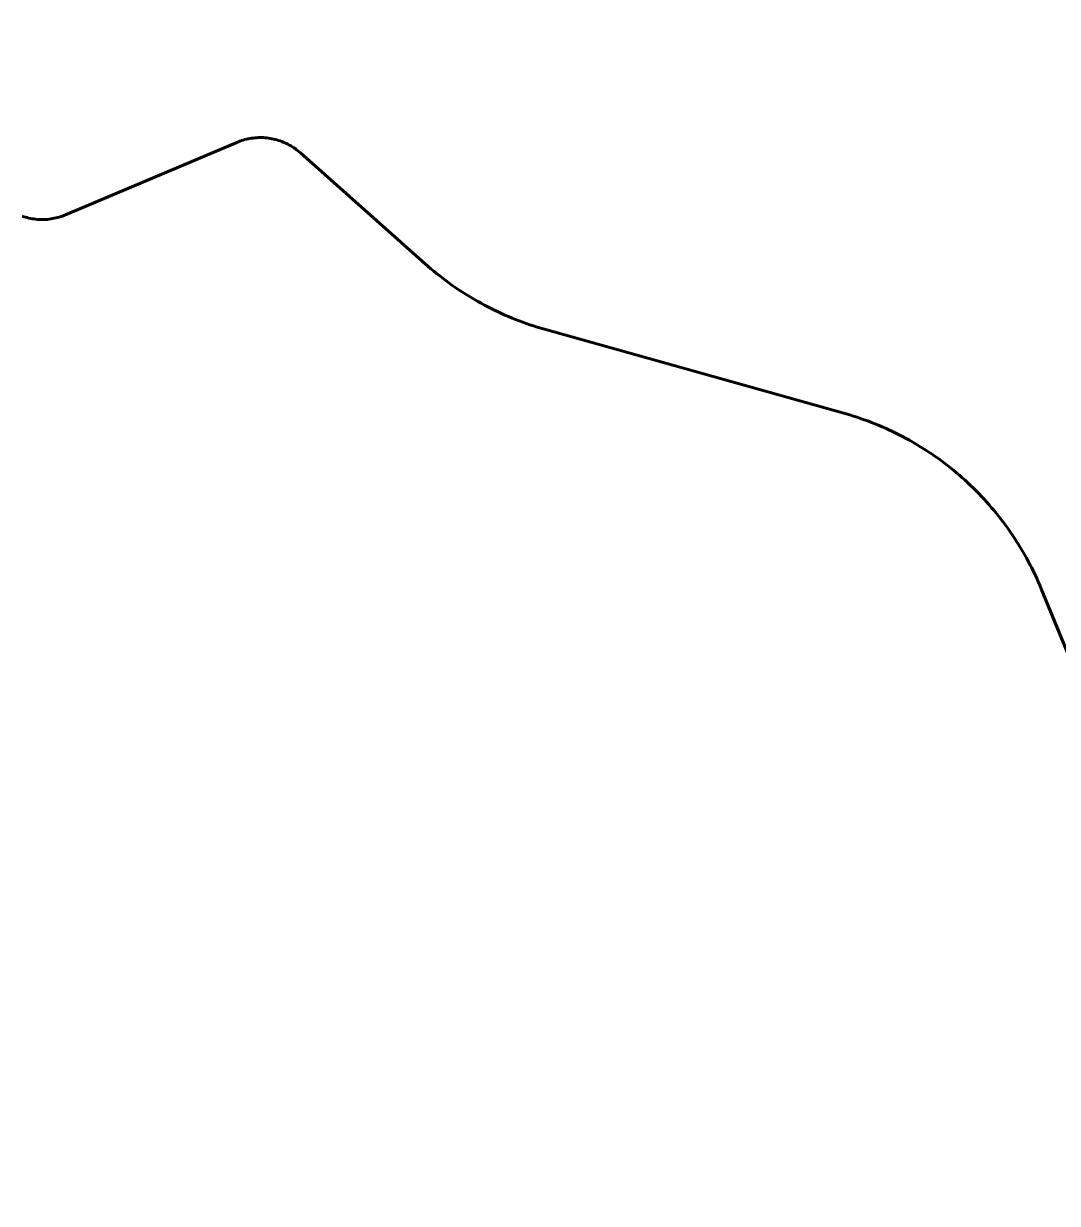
# Model space of a CAD drawing. Extents: x -1643653 to 4543381, y 1624270 to 13878484.
# Drawn here: x 666598 to 668310, y 8952735 to 8954689 of the extents above; entities that cross this region are included whole.
import ezdxf

# ---------------------------------------------------------------- set-up
doc = ezdxf.new("R2010")
doc.units = 0
doc.header["$LTSCALE"] = 200
for name, color, linetype, lineweight in [('1', 7, 'Continuous', 13), ('24', 7, 'Continuous', 25), ('27', 7, 'Continuous', 53), ('28', 7, 'Continuous', 53), ('53', 7, 'Continuous', 106), ('60', 7, 'Continuous', 53)]:
    doc.layers.add(name, color=color, linetype=linetype, lineweight=lineweight)

msp = doc.modelspace()

# ---------------------------------------------------------------- linework, layer by layer
at = {"layer": '1', "lineweight": 25}
msp.add_spline([(814781, 9009175.5), (814787.2, 9009173.4), (814796.9, 9009173.4), (814799.4, 9009172.4), (814805.1, 9009174.5), (814805.6, 9009176.5), (814811.7, 9009179.5), (814811.7, 9009179.5), (814801.5, 9009181), (814790.7, 9009181.5), (814784.1, 9009183.1), (814777.4, 9009185.1), (814778.4, 9009175.5)], degree=3, dxfattribs=at)
at = {"layer": '24'}
msp.add_spline([(665209.5, 8949437.1), (665261.8, 8949907.3), (665888.8, 8950560.5), (666750.9, 8951187.5), (667665.3, 8951814.5), (668344.5, 8952363.1), (668788.7, 8952911.7), (669180.6, 8953564.9), (669154.4, 8954270.2), (669755.3, 8954662.1), (670486.8, 8955027.9), (671218.3, 8955785.5), (671166.1, 8956360.3), (671531.8, 8956726), (671479.6, 8956987.3), (670957.1, 8957405.3), (670695.8, 8957849.4), (671139.9, 8958502.5), (671845.3, 8959207.9), (672394, 8958789.9), (673047.1, 8959234), (673465.1, 8959834.9), (673177.7, 8960461.9), (673987.6, 8960749.3), (675163.2, 8960879.9), (676103.7, 8960906.1), (677253.2, 8961428.6), (677697.4, 8961559.2), (678115.4, 8962133.9), (678611.8, 8962369.1), (678820.8, 8962919.9), (679291, 8963704.1), (679918, 8964226.8), (679944.1, 8964697.3), (679709, 8965272.3), (679291, 8966004.2), (678115.4, 8966945.2)], degree=3, dxfattribs=at)
at = {"layer": '27'}
for points in [[(667052.4, 8954478.2), (667050.2, 8954479.9), (667047.9, 8954481.6), (667045.6, 8954483.2), (667043.2, 8954484.7), (667040.8, 8954486.2), (667038.3, 8954487.6), (667035.8, 8954488.9), (667033.3, 8954490.2), (667030.7, 8954491.3), (667028.1, 8954492.5), (667025.5, 8954493.5), (667022.8, 8954494.5), (667020.1, 8954495.3), (667017.4, 8954496.1), (667014.7, 8954496.9), (667011.9, 8954497.5), (667009.2, 8954498.1), (667006.4, 8954498.6), (667003.6, 8954499), (667000.8, 8954499.3), (666997.9, 8954499.6), (666995.1, 8954499.8), (666992.3, 8954499.9), (666989.5, 8954499.9), (666986.6, 8954499.8), (666983.8, 8954499.7), (666981, 8954499.5), (666978.2, 8954499.2), (666975.4, 8954498.8), (666972.6, 8954498.3), (666969.8, 8954497.8), (666967.1, 8954497.2), (666964.3, 8954496.5), (666961.6, 8954495.7), (666958.9, 8954494.9), (666956.2, 8954493.9), (666953.6, 8954492.9), (666951.3, 8954492), (666667.3, 8954372), (666664.7, 8954371), (666662.1, 8954370), (666659.4, 8954369.1), (666656.7, 8954368.2), (666654, 8954367.5), (666651.2, 8954366.8), (666648.5, 8954366.2), (666645.7, 8954365.7), (666642.9, 8954365.2), (666640.1, 8954364.8), (666637.3, 8954364.5), (666634.5, 8954364.3), (666631.6, 8954364.2), (666628.8, 8954364.2), (666626, 8954364.2), (666623.1, 8954364.3), (666620.3, 8954364.5), (666617.5, 8954364.8), (666614.7, 8954365.1), (666611.9, 8954365.5), (666609.1, 8954366), (666606.3, 8954366.6), (666603.6, 8954367.3), (666600.9, 8954368), (666598.2, 8954368.8), (666595.5, 8954369.7)], [(666595.5, 8954369.7), (666598.2, 8954368.8), (666600.9, 8954368), (666603.6, 8954367.3), (666606.3, 8954366.6), (666609.1, 8954366), (666611.9, 8954365.5), (666614.7, 8954365.1), (666617.5, 8954364.8), (666620.3, 8954364.5), (666623.1, 8954364.3), (666626, 8954364.2), (666628.8, 8954364.2), (666631.6, 8954364.2), (666634.5, 8954364.3), (666637.3, 8954364.5), (666640.1, 8954364.8), (666642.9, 8954365.2), (666645.7, 8954365.7), (666648.5, 8954366.2), (666651.2, 8954366.8), (666654, 8954367.5), (666656.7, 8954368.2), (666659.4, 8954369.1), (666662.1, 8954370), (666664.7, 8954371), (666667.3, 8954372), (666951.3, 8954492), (666953.6, 8954492.9), (666956.2, 8954493.9), (666958.9, 8954494.9), (666961.6, 8954495.7), (666964.3, 8954496.5), (666967.1, 8954497.2), (666969.8, 8954497.8), (666972.6, 8954498.3), (666975.4, 8954498.8), (666978.2, 8954499.2), (666981, 8954499.5), (666983.8, 8954499.7), (666986.6, 8954499.8), (666989.5, 8954499.9), (666992.3, 8954499.9), (666995.1, 8954499.8), (666997.9, 8954499.6), (667000.8, 8954499.3), (667003.6, 8954499), (667006.4, 8954498.6), (667009.2, 8954498.1), (667011.9, 8954497.5), (667014.7, 8954496.9), (667017.4, 8954496.1), (667020.1, 8954495.3), (667022.8, 8954494.5), (667025.5, 8954493.5), (667028.1, 8954492.5), (667030.7, 8954491.3), (667033.3, 8954490.2), (667035.8, 8954488.9), (667038.3, 8954487.6), (667040.8, 8954486.2), (667043.2, 8954484.7), (667045.6, 8954483.2), (667047.9, 8954481.6), (667050.2, 8954479.9), (667052.4, 8954478.2)], [(668249.5, 8953820.3), (668246.2, 8953825.7), (668242.8, 8953831.1), (668239.4, 8953836.4), (668235.9, 8953841.6), (668232.3, 8953846.9), (668228.7, 8953852), (668225, 8953857.2), (668221.2, 8953862.2), (668217.4, 8953867.3), (668213.5, 8953872.3), (668209.6, 8953877.2), (668205.6, 8953882.1), (668201.5, 8953886.9), (668197.3, 8953891.7), (668193.1, 8953896.4), (668188.9, 8953901.1), (668184.6, 8953905.7), (668180.2, 8953910.3), (668175.8, 8953914.8), (668171.3, 8953919.3), (668166.7, 8953923.7), (668162.1, 8953928), (668157.5, 8953932.3), (668152.8, 8953936.5), (668148, 8953940.7), (668143.2, 8953944.8), (668138.3, 8953948.8), (668133.4, 8953952.8), (668128.4, 8953956.7), (668123.4, 8953960.6), (668118.3, 8953964.3), (668113.2, 8953968.1), (668108.1, 8953971.7), (668102.9, 8953975.3), (668097.6, 8953978.8), (668092.3, 8953982.3), (668087, 8953985.7), (668081.6, 8953989), (668076.2, 8953992.3), (668070.7, 8953995.5), (668065.2, 8953998.6), (668059.7, 8954001.6), (668054.1, 8954004.6), (668048.5, 8954007.5), (668042.8, 8954010.4), (668037.2, 8954013.1), (668031.4, 8954015.8), (668025.7, 8954018.5), (668019.9, 8954021), (668014.1, 8954023.5), (668008.2, 8954025.9), (668002.3, 8954028.2), (667996.4, 8954030.5), (667990.5, 8954032.6), (667984.5, 8954034.7), (667978.5, 8954036.8), (667972.5, 8954038.7), (667966.5, 8954040.6), (667960.4, 8954042.4), (667956.4, 8954043.5), (667460.8, 8954182.6), (667454.7, 8954184.3), (667448.7, 8954186.1), (667442.6, 8954188), (667436.6, 8954190), (667430.6, 8954192.1), (667424.7, 8954194.2), (667418.7, 8954196.4), (667412.8, 8954198.7), (667407, 8954201), (667401.1, 8954203.5), (667395.3, 8954206), (667389.5, 8954208.5), (667383.8, 8954211.2), (667378.1, 8954213.9), (667372.4, 8954216.7), (667366.8, 8954219.6), (667361.2, 8954222.5), (667355.6, 8954225.5), (667350.1, 8954228.6), (667344.6, 8954231.7), (667339.1, 8954234.9), (667333.7, 8954238.2), (667328.4, 8954241.5), (667323.1, 8954245), (667317.8, 8954248.4), (667312.5, 8954252), (667307.3, 8954255.6), (667302.2, 8954259.3), (667297.1, 8954263), (667292.1, 8954266.8), (667287.1, 8954270.7), (667282.1, 8954274.7), (667277.2, 8954278.7), (667272.4, 8954282.7), (667267.6, 8954286.8), (667263.3, 8954290.6), (667056.8, 8954474.6), (667054.6, 8954476.4), (667052.4, 8954478.2)], [(667052.4, 8954478.2), (667054.6, 8954476.4), (667056.8, 8954474.6), (667263.3, 8954290.6), (667267.6, 8954286.8), (667272.4, 8954282.7), (667277.2, 8954278.7), (667282.1, 8954274.7), (667287.1, 8954270.7), (667292.1, 8954266.8), (667297.1, 8954263), (667302.2, 8954259.3), (667307.3, 8954255.6), (667312.5, 8954252), (667317.8, 8954248.4), (667323.1, 8954245), (667328.4, 8954241.5), (667333.7, 8954238.2), (667339.1, 8954234.9), (667344.6, 8954231.7), (667350.1, 8954228.6), (667355.6, 8954225.5), (667361.2, 8954222.5), (667366.8, 8954219.6), (667372.4, 8954216.7), (667378.1, 8954213.9), (667383.8, 8954211.2), (667389.5, 8954208.5), (667395.3, 8954206), (667401.1, 8954203.5), (667407, 8954201), (667412.8, 8954198.7), (667418.7, 8954196.4), (667424.7, 8954194.2), (667430.6, 8954192.1), (667436.6, 8954190), (667442.6, 8954188), (667448.7, 8954186.1), (667454.7, 8954184.3), (667460.8, 8954182.6), (667956.4, 8954043.5), (667960.4, 8954042.4), (667966.5, 8954040.6), (667972.5, 8954038.7), (667978.5, 8954036.8), (667984.5, 8954034.7), (667990.5, 8954032.6), (667996.4, 8954030.5), (668002.3, 8954028.2), (668008.2, 8954025.9), (668014.1, 8954023.5), (668019.9, 8954021), (668025.7, 8954018.5), (668031.4, 8954015.8), (668037.2, 8954013.1), (668042.8, 8954010.4), (668048.5, 8954007.5), (668054.1, 8954004.6), (668059.7, 8954001.6), (668065.2, 8953998.6), (668070.7, 8953995.5), (668076.2, 8953992.3), (668081.6, 8953989), (668087, 8953985.7), (668092.3, 8953982.3), (668097.6, 8953978.8), (668102.9, 8953975.3), (668108.1, 8953971.7), (668113.2, 8953968.1), (668118.3, 8953964.3), (668123.4, 8953960.6), (668128.4, 8953956.7), (668133.4, 8953952.8), (668138.3, 8953948.8), (668143.2, 8953944.8), (668148, 8953940.7), (668152.8, 8953936.5), (668157.5, 8953932.3), (668162.1, 8953928), (668166.7, 8953923.7), (668171.3, 8953919.3), (668175.8, 8953914.8), (668180.2, 8953910.3), (668184.6, 8953905.7), (668188.9, 8953901.1), (668193.1, 8953896.4), (668197.3, 8953891.7), (668201.5, 8953886.9), (668205.6, 8953882.1), (668209.6, 8953877.2), (668213.5, 8953872.3), (668217.4, 8953867.3), (668221.2, 8953862.2), (668225, 8953857.2), (668228.7, 8953852), (668232.3, 8953846.9), (668235.9, 8953841.6), (668239.4, 8953836.4), (668242.8, 8953831.1), (668246.2, 8953825.7), (668249.5, 8953820.3)], [(668570.3, 8953057.1), (668283.6, 8953752.6), (668281.2, 8953758.4), (668278.7, 8953764.2), (668276.1, 8953770), (668273.4, 8953775.7), (668270.7, 8953781.4), (668267.9, 8953787.1), (668265, 8953792.7), (668262, 8953798.3), (668259, 8953803.9), (668255.9, 8953809.4), (668252.8, 8953814.9), (668249.5, 8953820.3)], [(668249.5, 8953820.3), (668252.8, 8953814.9), (668255.9, 8953809.4), (668259, 8953803.9), (668262, 8953798.3), (668265, 8953792.7), (668267.9, 8953787.1), (668270.7, 8953781.4), (668273.4, 8953775.7), (668276.1, 8953770), (668278.7, 8953764.2), (668281.2, 8953758.4), (668283.6, 8953752.6), (668570.3, 8953057.1), (668623.8, 8952686.7)]]:
    msp.add_lwpolyline(points, dxfattribs=at)
msp.add_spline([(665261.8, 8949907.3), (665888.8, 8950560.5), (666750.9, 8951187.5), (667665.3, 8951814.5), (668344.5, 8952363.1), (668788.7, 8952911.7), (669180.6, 8953564.9), (669154.4, 8954270.2), (669755.3, 8954662.1), (670486.8, 8955027.9), (671218.3, 8955785.5), (671166.1, 8956360.3), (671531.8, 8956726), (671479.6, 8956987.3), (670957.1, 8957405.3), (670695.8, 8957849.4), (671139.9, 8958502.5), (671845.3, 8959207.9), (672394, 8958789.9), (673047.1, 8959234), (673465.1, 8959834.9), (673177.7, 8960461.9), (673987.6, 8960749.3), (675163.2, 8960879.9), (676103.7, 8960906.1), (676174.9, 8960921)], degree=3, dxfattribs=at)
at = {"layer": '28'}
for points in [[(676174.9, 8960921), (676103.7, 8960906.1), (675163.2, 8960879.9), (673987.6, 8960749.3), (673177.7, 8960461.9), (673465.1, 8959834.9), (673047.1, 8959234), (672394, 8958789.9), (671845.3, 8959207.9), (671139.9, 8958502.5), (670695.8, 8957849.4), (670957.1, 8957405.3), (671479.6, 8956987.3), (671531.8, 8956726), (671166.1, 8956360.3), (671218.3, 8955785.5), (670486.8, 8955027.9), (669755.3, 8954662.1), (669154.4, 8954270.2), (669180.6, 8953564.9), (668788.7, 8952911.7), (668344.5, 8952363.1), (667665.3, 8951814.5), (666750.9, 8951187.5), (665888.8, 8950560.5), (665261.8, 8949907.3), (665209.5, 8949437.1)], [(665209.5, 8949437.1), (665261.8, 8949907.3), (665888.8, 8950560.5), (666750.9, 8951187.5), (667665.3, 8951814.5), (668344.5, 8952363.1), (668788.7, 8952911.7), (669180.6, 8953564.9), (669154.4, 8954270.2), (669755.3, 8954662.1), (670486.8, 8955027.9), (671218.3, 8955785.5), (671166.1, 8956360.3), (671531.8, 8956726), (671479.6, 8956987.3), (670957.1, 8957405.3), (670695.8, 8957849.4), (671139.9, 8958502.5), (671845.3, 8959207.9), (672394, 8958789.9), (673047.1, 8959234), (673465.1, 8959834.9), (673177.7, 8960461.9), (673987.6, 8960749.3), (675163.2, 8960879.9), (676103.7, 8960906.1), (676174.9, 8960921)], [(665209.5, 8949437.1), (665261.8, 8949907.3), (665888.8, 8950560.5), (666750.9, 8951187.5), (667665.3, 8951814.5), (668344.5, 8952363.1), (668788.7, 8952911.7), (669180.6, 8953564.9), (669154.4, 8954270.2), (669755.3, 8954662.1), (670486.8, 8955027.9), (671218.3, 8955785.5), (671166.1, 8956360.3), (671531.8, 8956726), (671479.6, 8956987.3), (670957.1, 8957405.3), (670695.8, 8957849.4), (671139.9, 8958502.5), (671845.3, 8959207.9), (672394, 8958789.9), (673047.1, 8959234), (673465.1, 8959834.9), (673177.7, 8960461.9), (673987.6, 8960749.3), (675163.2, 8960879.9), (676103.7, 8960906.1), (676174.9, 8960921)], [(676174.9, 8960894.8), (676103.7, 8960879.9), (675163.2, 8960853.8), (673987.6, 8960723.2), (673177.7, 8960435.8), (673465.1, 8959808.8), (673047.1, 8959207.9), (672394, 8958763.8), (671845.3, 8959181.8), (671139.9, 8958476.4), (670695.8, 8957823.2), (670957.1, 8957379.1), (671479.6, 8956961.1), (671531.8, 8956699.9), (671166.1, 8956334.1), (671218.3, 8955759.3), (670486.8, 8955001.7), (669755.3, 8954636), (669154.4, 8954244.1), (669180.6, 8953538.7), (668788.7, 8952885.6), (668344.5, 8952337), (667665.3, 8951788.3), (666750.9, 8951161.3), (665888.8, 8950534.3), (665261.8, 8949881.2), (665209.5, 8949410.9)]]:
    msp.add_spline(points, degree=3, dxfattribs=at)
at = {"layer": '53'}
msp.add_spline([(665209.5, 8949437.1), (665261.8, 8949907.3), (665888.8, 8950560.5), (666750.9, 8951187.5), (667665.3, 8951814.5), (668344.5, 8952363.1), (668788.7, 8952911.7), (669180.6, 8953564.9), (669154.4, 8954270.2), (669755.3, 8954662.1), (670000.9, 8954785.2)], degree=3, dxfattribs=at)
at = {"layer": '60'}
for points in [[(667052.4, 8954478.2), (667050.2, 8954479.9), (667047.9, 8954481.6), (667045.6, 8954483.2), (667043.2, 8954484.7), (667040.8, 8954486.2), (667038.3, 8954487.6), (667035.8, 8954488.9), (667033.3, 8954490.2), (667030.7, 8954491.3), (667028.1, 8954492.5), (667025.5, 8954493.5), (667022.8, 8954494.5), (667020.1, 8954495.3), (667017.4, 8954496.1), (667014.7, 8954496.9), (667011.9, 8954497.5), (667009.2, 8954498.1), (667006.4, 8954498.6), (667003.6, 8954499), (667000.8, 8954499.3), (666997.9, 8954499.6), (666995.1, 8954499.8), (666992.3, 8954499.9), (666989.5, 8954499.9), (666986.6, 8954499.8), (666983.8, 8954499.7), (666981, 8954499.5), (666978.2, 8954499.2), (666975.4, 8954498.8), (666972.6, 8954498.3), (666969.8, 8954497.8), (666967.1, 8954497.2), (666964.3, 8954496.5), (666961.6, 8954495.7), (666958.9, 8954494.9), (666956.2, 8954493.9), (666953.6, 8954492.9), (666951.3, 8954492), (666667.3, 8954372), (666664.7, 8954371), (666662.1, 8954370), (666659.4, 8954369.1), (666656.7, 8954368.2), (666654, 8954367.5), (666651.2, 8954366.8), (666648.5, 8954366.2), (666645.7, 8954365.7), (666642.9, 8954365.2), (666640.1, 8954364.8), (666637.3, 8954364.5), (666634.5, 8954364.3), (666631.6, 8954364.2), (666628.8, 8954364.2), (666626, 8954364.2), (666623.1, 8954364.3), (666620.3, 8954364.5), (666617.5, 8954364.8), (666614.7, 8954365.1), (666611.9, 8954365.5), (666609.1, 8954366), (666606.3, 8954366.6), (666603.6, 8954367.3), (666600.9, 8954368), (666598.2, 8954368.8), (666595.5, 8954369.7)], [(668249.5, 8953820.3), (668246.2, 8953825.7), (668242.8, 8953831.1), (668239.4, 8953836.4), (668235.9, 8953841.6), (668232.3, 8953846.9), (668228.7, 8953852), (668225, 8953857.2), (668221.2, 8953862.2), (668217.4, 8953867.3), (668213.5, 8953872.3), (668209.6, 8953877.2), (668205.6, 8953882.1), (668201.5, 8953886.9), (668197.3, 8953891.7), (668193.1, 8953896.4), (668188.9, 8953901.1), (668184.6, 8953905.7), (668180.2, 8953910.3), (668175.8, 8953914.8), (668171.3, 8953919.3), (668166.7, 8953923.7), (668162.1, 8953928), (668157.5, 8953932.3), (668152.8, 8953936.5), (668148, 8953940.7), (668143.2, 8953944.8), (668138.3, 8953948.8), (668133.4, 8953952.8), (668128.4, 8953956.7), (668123.4, 8953960.6), (668118.3, 8953964.3), (668113.2, 8953968.1), (668108.1, 8953971.7), (668102.9, 8953975.3), (668097.6, 8953978.8), (668092.3, 8953982.3), (668087, 8953985.7), (668081.6, 8953989), (668076.2, 8953992.3), (668070.7, 8953995.5), (668065.2, 8953998.6), (668059.7, 8954001.6), (668054.1, 8954004.6), (668048.5, 8954007.5), (668042.8, 8954010.4), (668037.2, 8954013.1), (668031.4, 8954015.8), (668025.7, 8954018.5), (668019.9, 8954021), (668014.1, 8954023.5), (668008.2, 8954025.9), (668002.3, 8954028.2), (667996.4, 8954030.5), (667990.5, 8954032.6), (667984.5, 8954034.7), (667978.5, 8954036.8), (667972.5, 8954038.7), (667966.5, 8954040.6), (667960.4, 8954042.4), (667956.4, 8954043.5), (667460.8, 8954182.6), (667454.7, 8954184.3), (667448.7, 8954186.1), (667442.6, 8954188), (667436.6, 8954190), (667430.6, 8954192.1), (667424.7, 8954194.2), (667418.7, 8954196.4), (667412.8, 8954198.7), (667407, 8954201), (667401.1, 8954203.5), (667395.3, 8954206), (667389.5, 8954208.5), (667383.8, 8954211.2), (667378.1, 8954213.9), (667372.4, 8954216.7), (667366.8, 8954219.6), (667361.2, 8954222.5), (667355.6, 8954225.5), (667350.1, 8954228.6), (667344.6, 8954231.7), (667339.1, 8954234.9), (667333.7, 8954238.2), (667328.4, 8954241.5), (667323.1, 8954245), (667317.8, 8954248.4), (667312.5, 8954252), (667307.3, 8954255.6), (667302.2, 8954259.3), (667297.1, 8954263), (667292.1, 8954266.8), (667287.1, 8954270.7), (667282.1, 8954274.7), (667277.2, 8954278.7), (667272.4, 8954282.7), (667267.6, 8954286.8), (667263.3, 8954290.6), (667056.8, 8954474.6), (667054.6, 8954476.4), (667052.4, 8954478.2)], [(668570.3, 8953057.1), (668283.6, 8953752.6), (668281.2, 8953758.4), (668278.7, 8953764.2), (668276.1, 8953770), (668273.4, 8953775.7), (668270.7, 8953781.4), (668267.9, 8953787.1), (668265, 8953792.7), (668262, 8953798.3), (668259, 8953803.9), (668255.9, 8953809.4), (668252.8, 8953814.9), (668249.5, 8953820.3)]]:
    msp.add_lwpolyline(points, dxfattribs=at)

doc.saveas('drawing.dxf')
